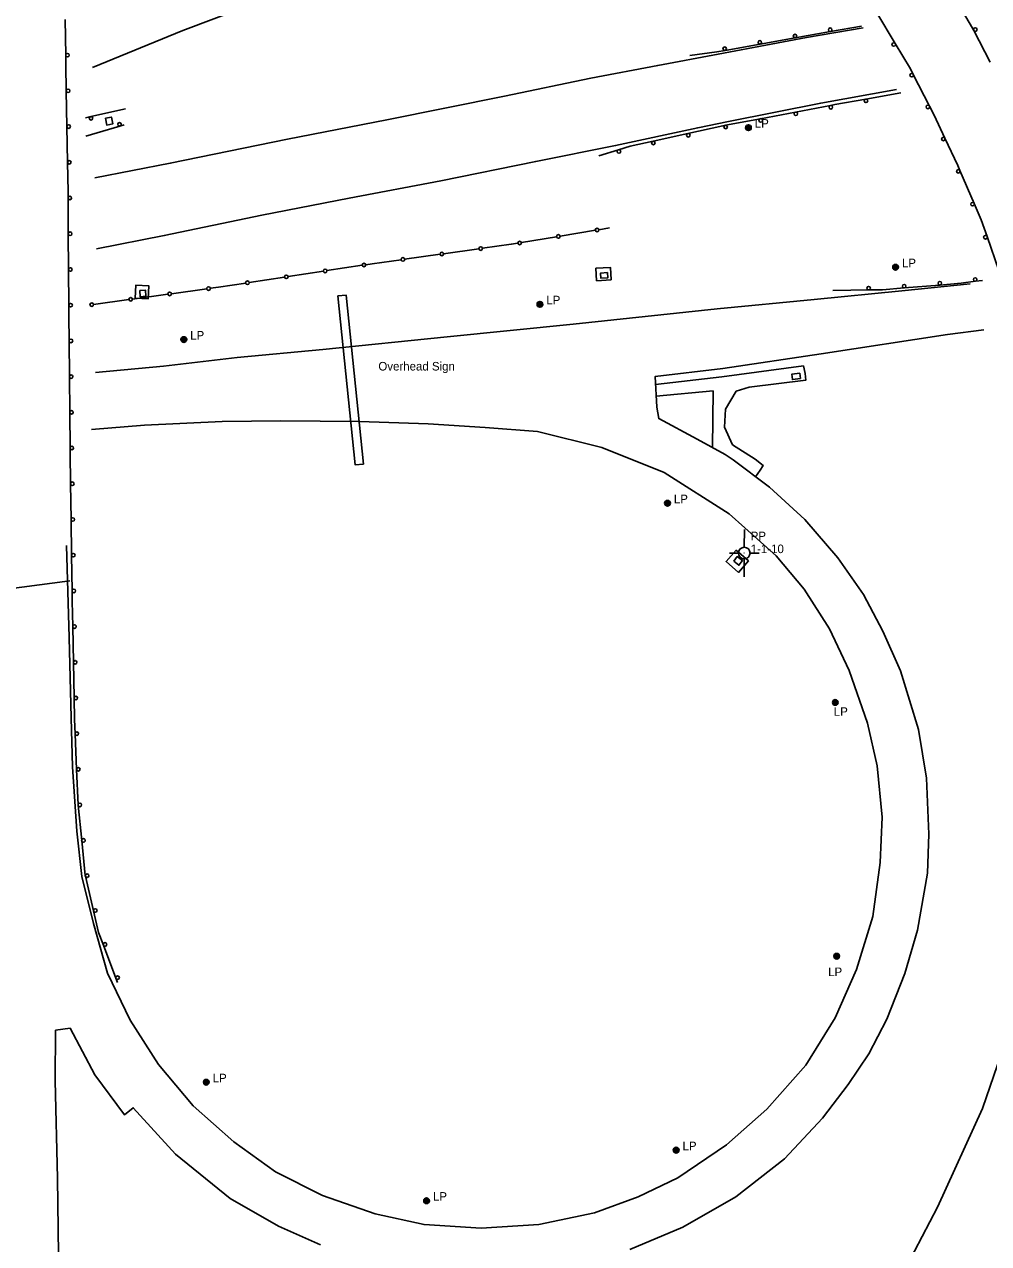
# Model space of a CAD drawing. Extents: x 2402803 to 2427059, y 6985292 to 6997652.
# Drawn here: x 2410720 to 2411260, y 6990960 to 6991642 of the extents above; entities that cross this region are included whole.
import ezdxf

# ---------------------------------------------------------------- set-up
doc = ezdxf.new("R2010")
doc.units = 0
for name, color, linetype in [('p_control ground ctrl', 7, 'Continuous'), ('p_drainage conc drain', 7, 'Continuous'), ('p_road - paved curb', 7, 'Continuous'), ('p_road bridge end', 7, 'Continuous'), ('p_road guard fences', 7, 'Continuous'), ('p_road guard rails', 7, 'Continuous'), ('p_structure general', 7, 'Continuous'), ('p_utility manhole', 7, 'Continuous')]:
    doc.layers.add(name, color=color, linetype=linetype)

msp = doc.modelspace()

# ---------------------------------------------------------------- linework, layer by layer
at = {"layer": 'p_control ground ctrl'}
for p, q in [((2411122.91, 6991349.41), (2411122.93, 6991359.41)), ((2411119.67, 6991346.17), (2411114.67, 6991346.18)), ((2411122.91, 6991342.93), (2411122.89, 6991332.93)), ((2411122.91, 6991346.17), (2411122.91, 6991346.21)), ((2411126.15, 6991346.17), (2411131.15, 6991346.16))]:
    msp.add_line(p, q, dxfattribs=at)
msp.add_circle((2411122.91, 6991346.17), 3.24, dxfattribs=at)
at = {"layer": 'p_drainage conc drain'}
for points in [[(2411048.4, 6991499.1), (2411048.04, 6991506.03), (2411039.86, 6991505.61), (2411040.22, 6991498.68)], [(2410781.96, 6991488.95), (2410789.2, 6991488.55), (2410789.6, 6991495.78), (2410782.36, 6991496.18)], [(2411118.32, 6991347.83), (2411125.22, 6991341.76), (2411119.58, 6991335.35), (2411112.68, 6991341.42)]]:
    msp.add_lwpolyline(points, close=True, dxfattribs=at)
for points in [[(2411110.24, 6991444.91), (2411156.01, 6991450.99), (2411156.98, 6991446.78), (2411157.37, 6991442.98), (2411125.69, 6991439.04), (2411118.44, 6991436.84)], [(2411073.17, 6991440.48), (2411110.24, 6991444.91)], [(2411073.52, 6991434.1), (2411105.4, 6991436.99), (2411105.14, 6991405.25)], [(2411116.27, 6991406.72), (2411111.8, 6991416.73), (2411112.37, 6991426.78), (2411118.44, 6991436.84)], [(2411116.27, 6991406.72), (2411129.06, 6991398.65), (2411133.55, 6991395.11), (2411131.75, 6991392.59), (2411129.25, 6991388.85)]]:
    msp.add_lwpolyline(points, dxfattribs=at)
at = {"layer": 'p_road - paved curb'}
for points in [[(2410757.99, 6991618.03), (2410808.5, 6991638.71), (2410873.58, 6991663.35), (2410933.39, 6991683.94), (2410995.08, 6991705.2), (2411046.66, 6991722.74), (2411082.48, 6991735.72), (2411104.47, 6991743.54)], [(2411108.23, 6991625.43), (2411157.67, 6991634.77), (2411189.38, 6991640.33)], [(2410759.36, 6991556.2), (2410801.51, 6991564.38), (2410867.24, 6991578), (2410922.79, 6991588.72), (2410988.71, 6991602.04), (2411037.08, 6991612.07), (2411074.42, 6991619.22), (2411108.23, 6991625.43)], [(2411114.05, 6991587.76), (2411165.66, 6991598.14), (2411208.08, 6991605.69)], [(2410760.35, 6991516.42), (2410798.23, 6991523.91), (2410852.82, 6991535.29), (2410901.74, 6991544.92), (2410952.94, 6991554.63), (2411006.18, 6991565.43), (2411050.86, 6991574.31), (2411096.82, 6991584.32), (2411114.05, 6991587.76)], [(2411107.67, 6991482.9), (2411162.1, 6991488.1), (2411211.03, 6991493.03), (2411249.31, 6991496.9)], [(2410759.67, 6991447.28), (2410797.7, 6991450.86), (2410839.07, 6991455.58), (2410886.89, 6991460.22), (2410956.57, 6991467.31), (2411027.16, 6991474.35), (2411107.67, 6991482.9)], [(2411110.91, 6991449.41), (2411165.87, 6991457.8), (2411236.62, 6991468.57), (2411256.91, 6991471.24)], [(2411110.91, 6991449.41), (2411072.93, 6991444.97), (2411073.86, 6991427.86), (2411075, 6991421.44), (2411096.6, 6991410), (2411112.19, 6991401.33), (2411116.6, 6991398.28)], [(2411114.44, 6991368.09), (2411077.99, 6991391.31), (2411043.18, 6991405.35), (2411007.2, 6991414.15), (2410977.86, 6991416.4), (2410945.99, 6991418.56), (2410907.54, 6991419.81), (2410863.4, 6991420.16), (2410830.66, 6991419.74), (2410787.19, 6991417.74), (2410757.53, 6991415.36)], [(2411292.68, 6991404.67), (2411296.33, 6991381.24), (2411299.65, 6991355.19), (2411302.12, 6991327.85), (2411303.65, 6991291.73), (2411302.38, 6991262.26), (2411300.13, 6991232.29), (2411296.75, 6991200.15), (2411290.61, 6991161.39), (2411283.11, 6991122.4), (2411270.76, 6991077.56), (2411256.24, 6991035.24), (2411231.03, 6990979.94), (2411213.85, 6990947.13), (2411193.65, 6990909.98), (2411172.42, 6990871.23), (2411146.79, 6990824.72), (2411124.28, 6990785.3)], [(2411116.6, 6991398.28), (2411136.95, 6991383.11), (2411156.76, 6991364.97), (2411175.24, 6991343.53), (2411189.71, 6991322.92), (2411200.51, 6991302.47), (2411210.43, 6991280.22), (2411220.44, 6991247.34), (2411224.85, 6991220.15), (2411226.23, 6991188.77), (2411225.42, 6991166.92), (2411219.91, 6991134.95), (2411212.86, 6991110.77), (2411202.66, 6991085.23), (2411192.67, 6991065.84), (2411181.07, 6991048.67), (2411166.64, 6991029.75), (2411145.37, 6991007.02), (2411118.16, 6990985.77)], [(2411112.96, 6991014.87), (2411135.61, 6991034.76), (2411157.32, 6991059.46), (2411173.74, 6991085.84), (2411185.75, 6991112.94), (2411194.92, 6991142.69), (2411199, 6991172.94), (2411200.08, 6991198.34), (2411197.37, 6991226.97), (2411191.91, 6991250.84), (2411181.57, 6991280.44), (2411170.54, 6991303.8), (2411156.46, 6991325.99), (2411140.81, 6991344.69), (2411114.44, 6991368.09)], [(2411112.96, 6991014.87), (2411085.72, 6990996.26), (2411063.55, 6990985.64), (2411039.05, 6990976.73), (2411007.91, 6990970.27), (2410975.55, 6990968.21), (2410943.66, 6990970.13), (2410916.19, 6990976.18), (2410886.71, 6990986.37), (2410860.4, 6990999.73), (2410837.1, 6991016.57), (2410814.39, 6991036.69), (2410795.01, 6991059.82), (2410779.04, 6991084.67), (2410766.46, 6991110.97), (2410758.55, 6991138.81), (2410752.03, 6991164.99), (2410749.33, 6991190.51), (2410746.8, 6991226.42), (2410746, 6991253.92), (2410744.91, 6991298.84), (2410743.52, 6991350.41)], [(2410739.1, 6990939.09), (2410738.45, 6990996.15), (2410737.19, 6991050.73), (2410737.34, 6991078.98), (2410745.45, 6991080.1), (2410759.27, 6991054.04), (2410775.86, 6991031.65), (2410780.82, 6991035.6), (2410804.56, 6991009.56), (2410835.05, 6990984.84), (2410862.2, 6990969.3), (2410885.72, 6990958.82)], [(2411058.74, 6990956.2), (2411088.49, 6990968.64), (2411118.16, 6990985.77)]]:
    msp.add_lwpolyline(points, dxfattribs=at)
at = {"layer": 'p_road bridge end'}
for points in [[(2410765.26, 6991589.65), (2410768.62, 6991590.32), (2410769.4, 6991586.43), (2410766.04, 6991585.76)], [(2411046.35, 6991503.27), (2411042.42, 6991502.97), (2411042.65, 6991500.01), (2411046.58, 6991500.31)], [(2410784.44, 6991493.18), (2410787.63, 6991493.43), (2410787.9, 6991489.92), (2410784.71, 6991489.67)], [(2411154.38, 6991443.92), (2411149.86, 6991443.32), (2411149.47, 6991446.25), (2411153.99, 6991446.85)], [(2411116.97, 6991341.59), (2411119.85, 6991339.36), (2411121.85, 6991341.95), (2411118.97, 6991344.18)]]:
    msp.add_lwpolyline(points, close=True, dxfattribs=at)
msp.add_lwpolyline([(2410606.54, 6991312.24), (2410745.28, 6991330.56)], dxfattribs=at)
at = {"layer": 'p_road guard fences'}
for p, q in [((2411019.8, 6991523.61), (2411039.53, 6991526.9)), ((2411041.5, 6991527.23), (2411047.47, 6991528.23)), ((2410998.1, 6991519.98), (2411017.83, 6991523.28)), ((2410932.77, 6991510.71), (2410952.57, 6991513.47)), ((2410954.55, 6991513.75), (2410974.36, 6991516.51)), ((2410889.24, 6991504.3), (2410909.01, 6991507.32)), ((2410845.75, 6991497.66), (2410865.52, 6991500.68)), ((2410867.49, 6991500.98), (2410887.26, 6991504)), ((2410802.2, 6991491.4), (2410822.01, 6991494.13)), ((2410758.61, 6991485.39), (2410778.42, 6991488.12)), ((2410780.41, 6991488.4), (2410800.22, 6991491.13))]:
    msp.add_line(p, q, dxfattribs=at)
for points in [[(2410976.34, 6991516.79), (2410992.43, 6991519.03), (2410996.13, 6991519.65)], [(2410910.99, 6991507.62), (2410914.63, 6991508.18), (2410930.79, 6991510.43)], [(2410823.99, 6991494.4), (2410828.56, 6991495.03), (2410843.77, 6991497.35)]]:
    msp.add_lwpolyline(points, dxfattribs=at)
for centre in [(2411040.51, 6991527.07), (2410997.12, 6991519.81), (2411018.81, 6991523.44), (2410953.56, 6991513.61), (2410975.35, 6991516.65), (2410888.25, 6991504.15), (2410910, 6991507.47), (2410931.78, 6991510.57), (2410844.76, 6991497.51), (2410866.51, 6991500.83), (2410801.21, 6991491.26), (2410823, 6991494.26), (2410757.62, 6991485.26), (2410779.41, 6991488.26)]:
    msp.add_circle(centre, 1, dxfattribs=at)
at = {"layer": 'p_road guard rails'}
for p, q in [((2411207.42, 6991631.44), (2411197.14, 6991648.58)), ((2410742.67, 6991644.92), (2410743.02, 6991624.93)), ((2411151.47, 6991634.66), (2411171.16, 6991638.18)), ((2411171.16, 6991638.18), (2411188.43, 6991641.26)), ((2411251.35, 6991638.81), (2411260.55, 6991621.07)), ((2411112.11, 6991627.63), (2411131.79, 6991631.15)), ((2411131.79, 6991631.15), (2411151.47, 6991634.66)), ((2411226.58, 6991596.43), (2411217.5, 6991614.2)), ((2410743.36, 6991604.93), (2410743.7, 6991584.93)), ((2411210.53, 6991603.89), (2411190.85, 6991600.33)), ((2410776.42, 6991594.96), (2410757, 6991590.56)), ((2411171.18, 6991596.76), (2411151.55, 6991593.06)), ((2410757, 6991590.56), (2410754.15, 6991589.91)), ((2411131.92, 6991589.37), (2411112.29, 6991585.67)), ((2411151.55, 6991593.06), (2411131.92, 6991589.37)), ((2410743.7, 6991584.93), (2410744.04, 6991564.94)), ((2410754.38, 6991579.55), (2410773.41, 6991585.28)), ((2410773.41, 6991585.28), (2410775.82, 6991586)), ((2411091.32, 6991581.09), (2411071.8, 6991576.78)), ((2411110.85, 6991585.4), (2411091.32, 6991581.09)), ((2411112.29, 6991585.67), (2411110.85, 6991585.4)), ((2411052.42, 6991571.93), (2411041.51, 6991568.58)), ((2411251.59, 6991541.94), (2411243.64, 6991560.29)), ((2410744.35, 6991544.94), (2410744.49, 6991524.94)), ((2410744.49, 6991524.94), (2410744.64, 6991504.94)), ((2411265.42, 6991504.46), (2411258.85, 6991523.33)), ((2410744.64, 6991504.94), (2410744.78, 6991484.94)), ((2411252.3, 6991498.33), (2411256.16, 6991498.86)), ((2411172.55, 6991493.12), (2411192.54, 6991493.46)), ((2411212.49, 6991494.6), (2411232.43, 6991496.25)), ((2410744.94, 6991464.94), (2410745.1, 6991444.94)), ((2410745.1, 6991444.94), (2410745.27, 6991424.94)), ((2410745.27, 6991424.94), (2410745.43, 6991404.94)), ((2410745.7, 6991384.94), (2410745.99, 6991364.95)), ((2410745.99, 6991364.95), (2410746.27, 6991344.95)), ((2410746.27, 6991344.95), (2410746.56, 6991324.95)), ((2410746.92, 6991304.97), (2410747.31, 6991284.99)), ((2410747.31, 6991284.99), (2410747.71, 6991265.01)), ((2410748.27, 6991245.03), (2410749.1, 6991225.04)), ((2410749.94, 6991205.06), (2410751.96, 6991185.16)), ((2410754.02, 6991165.27), (2410758.59, 6991145.81)), ((2410764.1, 6991126.67), (2410771.13, 6991108.06)), ((2410771.13, 6991108.06), (2410772.04, 6991105.65))]:
    msp.add_line(p, q, dxfattribs=at)
for points in [[(2411241.25, 6991656.07), (2411250.73, 6991640), (2411251.35, 6991638.81)], [(2411217.5, 6991614.2), (2411215.96, 6991617.2), (2411207.42, 6991631.44)], [(2410743.02, 6991624.93), (2410743.12, 6991619.28), (2410743.36, 6991604.93)], [(2411092.36, 6991624.71), (2411107.6, 6991626.83), (2411112.11, 6991627.63)], [(2411190.85, 6991600.33), (2411173.67, 6991597.23), (2411171.18, 6991596.76)], [(2411235.24, 6991578.43), (2411229.18, 6991591.35), (2411226.58, 6991596.43)], [(2411071.8, 6991576.78), (2411058.98, 6991573.95), (2411052.42, 6991571.93)], [(2411243.64, 6991560.29), (2411242.37, 6991563.22), (2411235.24, 6991578.43)], [(2410744.04, 6991564.94), (2410744.32, 6991548.46), (2410744.35, 6991544.94)], [(2411258.85, 6991523.33), (2411255.54, 6991532.82), (2411251.59, 6991541.94)], [(2411232.43, 6991496.25), (2411244.38, 6991497.24), (2411252.3, 6991498.33)], [(2411192.54, 6991493.46), (2411200.24, 6991493.59), (2411212.49, 6991494.6)], [(2410744.78, 6991484.94), (2410744.83, 6991478.67), (2410744.94, 6991464.94)], [(2410745.43, 6991404.94), (2410745.45, 6991402.26), (2410745.7, 6991384.94)], [(2410746.56, 6991324.95), (2410746.64, 6991319.31), (2410746.92, 6991304.97)], [(2410747.71, 6991265.01), (2410747.94, 6991253.04), (2410748.27, 6991245.03)], [(2410749.1, 6991225.04), (2410749.93, 6991205.16), (2410749.94, 6991205.06)], [(2410751.96, 6991185.16), (2410753.93, 6991165.67), (2410754.02, 6991165.27)], [(2410758.59, 6991145.81), (2410761.44, 6991133.7), (2410764.1, 6991126.67)]]:
    msp.add_lwpolyline(points, dxfattribs=at)
for centre in [(2411151.3, 6991635.65), (2411170.98, 6991639.16), (2411252.23, 6991639.27), (2411111.93, 6991628.62), (2411131.61, 6991632.13), (2411206.56, 6991630.93), (2410744.02, 6991624.94), (2411216.61, 6991613.74), (2410744.36, 6991604.95), (2411171.36, 6991595.78), (2411191.03, 6991599.35), (2411225.69, 6991595.98), (2410757.22, 6991589.58), (2410773.12, 6991586.23), (2411132.11, 6991588.39), (2411151.73, 6991592.08), (2410744.7, 6991584.95), (2411091.54, 6991580.11), (2411112.48, 6991584.69), (2411072.01, 6991575.8), (2411234.33, 6991578), (2411052.71, 6991570.98), (2410745.04, 6991564.95), (2411242.72, 6991559.89), (2410745.35, 6991544.95), (2411250.67, 6991541.54), (2410745.49, 6991524.95), (2411257.9, 6991523), (2410745.64, 6991504.95), (2411232.34, 6991497.25), (2411252.17, 6991499.32), (2411192.52, 6991494.46), (2411212.41, 6991495.6), (2410745.78, 6991484.95), (2410745.94, 6991464.95), (2410746.1, 6991444.95), (2410746.27, 6991424.95), (2410746.43, 6991404.95), (2410746.7, 6991384.96), (2410746.99, 6991364.96), (2410747.27, 6991344.96), (2410747.56, 6991324.97), (2410747.92, 6991304.99), (2410748.31, 6991285.01), (2410748.71, 6991265.03), (2410749.27, 6991245.07), (2410750.1, 6991225.08), (2410750.94, 6991205.16), (2410752.95, 6991185.26), (2410755, 6991165.5), (2410759.57, 6991146.04), (2410765.03, 6991127.03), (2410772.06, 6991108.42)]:
    msp.add_circle(centre, 1, dxfattribs=at)
at = {"layer": 'p_structure general'}
msp.add_lwpolyline([(2410909.7, 6991396.02), (2410900.02, 6991490.64), (2410895.43, 6991490.17), (2410905.11, 6991395.55)], close=True, dxfattribs=at)
at = {"layer": 'p_utility manhole'}
for centre, radius in [((2411125.22, 6991584.34), 1.6), ((2411125.22, 6991584.34), 1.3), ((2411125.22, 6991584.34), 1), ((2411125.22, 6991584.34), 0.539), ((2411125.22, 6991584.34), 0.192), ((2411207.58, 6991506.21), 1.6), ((2411207.58, 6991506.21), 1.3), ((2411207.58, 6991506.21), 1), ((2411207.58, 6991506.21), 0.539), ((2411207.58, 6991506.21), 0.192), ((2411008.5, 6991485.42), 1.6), ((2411008.5, 6991485.42), 1.3), ((2411008.5, 6991485.42), 1), ((2411008.5, 6991485.42), 0.539), ((2411008.5, 6991485.42), 0.192), ((2410809.15, 6991465.69), 1.6), ((2410809.15, 6991465.69), 1.3), ((2410809.15, 6991465.69), 1), ((2410809.15, 6991465.69), 0.539), ((2410809.15, 6991465.69), 0.192), ((2411079.91, 6991374.07), 1.6), ((2411079.91, 6991374.07), 1.3), ((2411079.91, 6991374.07), 1), ((2411079.91, 6991374.07), 0.539), ((2411079.91, 6991374.07), 0.192), ((2411173.85, 6991262.52), 1.6), ((2411173.85, 6991262.52), 1.3), ((2411173.85, 6991262.52), 1), ((2411173.85, 6991262.52), 0.539), ((2411173.85, 6991262.52), 0.192), ((2411174.62, 6991120.41), 1.6), ((2411174.62, 6991120.41), 1.3), ((2411174.62, 6991120.41), 1), ((2411174.62, 6991120.41), 0.539), ((2411174.62, 6991120.41), 0.192), ((2410821.73, 6991049.84), 1.6), ((2410821.73, 6991049.84), 1.3), ((2410821.73, 6991049.84), 1), ((2410821.73, 6991049.84), 0.539), ((2410821.73, 6991049.84), 0.192), ((2411084.76, 6991011.82), 1.6), ((2411084.76, 6991011.82), 1.3), ((2411084.76, 6991011.82), 1), ((2411084.76, 6991011.82), 0.539), ((2411084.76, 6991011.82), 0.192), ((2410945.04, 6990983.52), 1.6), ((2410945.04, 6990983.52), 1.3), ((2410945.04, 6990983.52), 1), ((2410945.04, 6990983.52), 0.539), ((2410945.04, 6990983.52), 0.192)]:
    msp.add_circle(centre, radius, dxfattribs=at)

# ---------------------------------------------------------------- texts
at = {"layer": 'p_control ground ctrl'}
for s, p in [('  PP', (2411122.93, 6991353.34)), ('  1-1-10', (2411122.93, 6991346.14))]:
    msp.add_text(s, height=4.8, dxfattribs=at).set_placement(p)
at = {"layer": 'p_structure general'}
msp.add_text('Overhead Sign', height=4.8, dxfattribs=at).set_placement((2410918.06, 6991448.38))
at = {"layer": 'p_utility manhole'}
for p in [(2411125.22, 6991584.34), (2411207.58, 6991506.21), (2411008.5, 6991485.42), (2410809.15, 6991465.69), (2411079.91, 6991374.07), (2411169.45, 6991255.03), (2411166.29, 6991109.28), (2410821.73, 6991049.84), (2411084.76, 6991011.82), (2410945.04, 6990983.52)]:
    msp.add_text('  LP', height=4.8, dxfattribs=at).set_placement(p)

doc.saveas('drawing.dxf')
